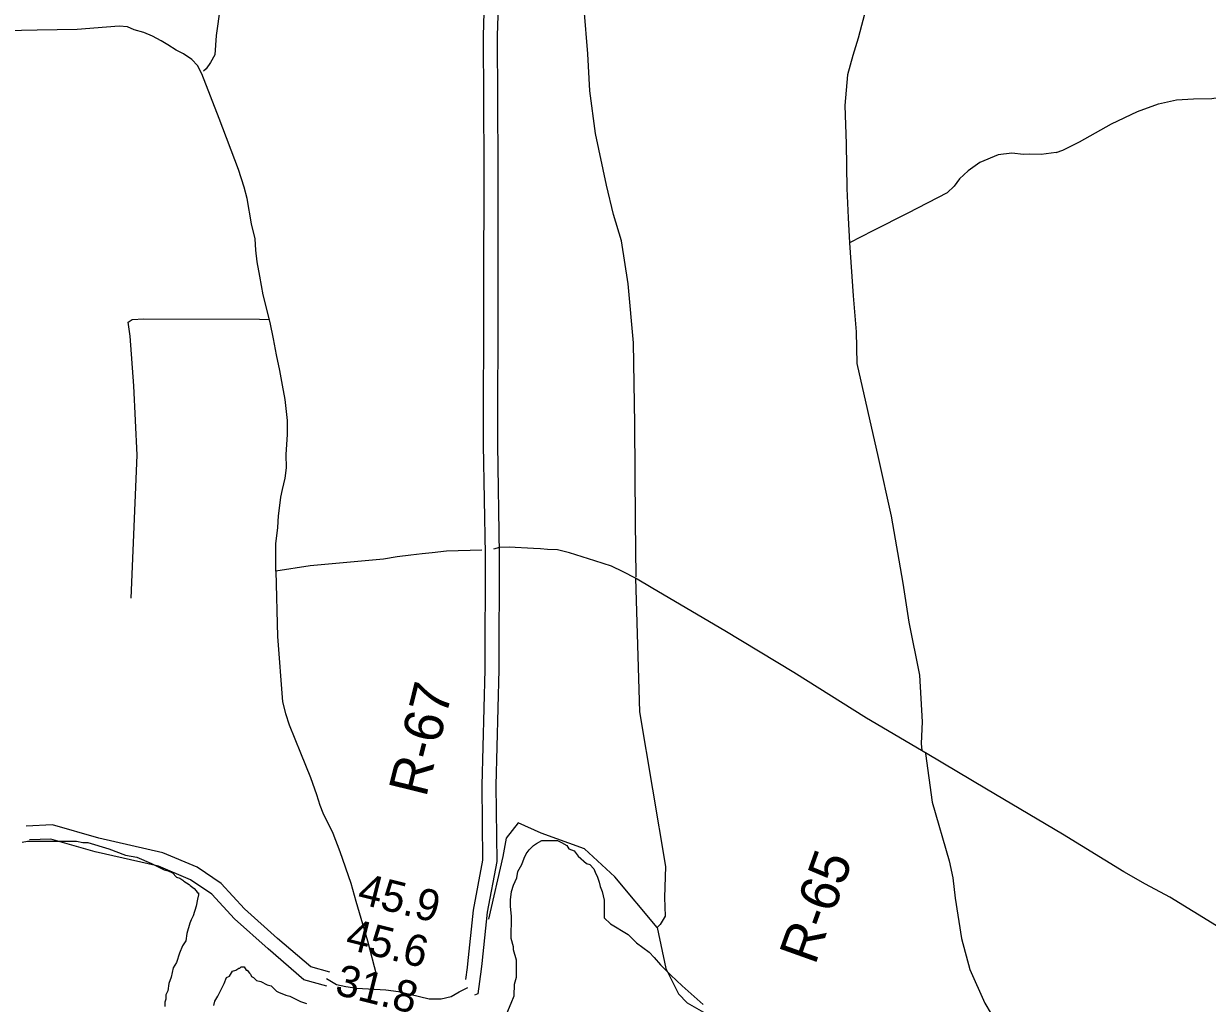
# Model space of a CAD drawing. Extents: x 3146026 to 3183936, y 897894 to 923344.
# Drawn here: x 3168206 to 3170732, y 917327 to 919418 of the extents above; entities that cross this region are included whole.
import ezdxf

# ---------------------------------------------------------------- set-up
doc = ezdxf.new("R2010")
doc.units = 0
for name, color, linetype in [('V-RIVR-RANG', 7, 'Continuous'), ('V-RIVR-RANG-IDEN', 7, 'Continuous'), ('V-ROAD-CNTR', 7, 'Continuous'), ('V-SITE-VEGE', 7, 'Continuous'), ('V-TOPO-SHOR', 7, 'Continuous')]:
    doc.layers.add(name, color=color, linetype=linetype)

msp = doc.modelspace()

# ---------------------------------------------------------------- linework, layer by layer
at = {"layer": 'V-ROAD-CNTR'}
for points in [[(3169197.1, 919624.6), (3169192.1, 919567.7), (3169186.7, 919391.9), (3169188.2, 919113.2), (3169187.9, 918840.5), (3169187.2, 918519.1), (3169191.3, 918285.7), (3169190.2, 918039.9), (3169183.9, 917792.1), (3169185.7, 917632.6), (3169165.4, 917526.4), (3169153.6, 917411.8)], [(3169226.7, 919619.6), (3169222.1, 919566), (3169216.7, 919391.5), (3169218.2, 919113.2), (3169217.9, 918840.5), (3169217.2, 918519.3), (3169221.3, 918285.9), (3169220.2, 918039.5), (3169213.9, 917791.9), (3169215.7, 917629.9), (3169195.1, 917522.1), (3169183.8, 917412.5)], [(3168859.5, 917393.6), (3168819, 917404.9), (3168747.9, 917465.9), (3168677.4, 917529), (3168627.6, 917583.2), (3168576.4, 917617.6), (3168503.7, 917648.3), (3168366.7, 917679.6), (3168267.7, 917707.9), (3168212, 917705.6)], [(3168853.5, 917364.1), (3168804.5, 917377.7), (3168728.1, 917443.4), (3168656.3, 917507.6), (3168607.9, 917560.3), (3168562.1, 917591.1), (3168494.4, 917619.7), (3168359.2, 917650.5), (3168264.1, 917677.7), (3168218.7, 917675.9)], [(3169153.6, 917411.8), (3169152.7, 917403.5), (3169149.4, 917378)], [(3169183.8, 917412.5), (3169182.5, 917400), (3169175.7, 917347.7), (3169168.7, 917344.9)], [(3168852.4, 917380.6), (3168874, 917367.4), (3168894, 917363.6), (3168917.5, 917359.7), (3168979.3, 917356.4), (3169006.4, 917352.6), (3169030.6, 917346.8), (3169071.5, 917337), (3169097.4, 917336.9), (3169118.5, 917341.6), (3169135.5, 917351.6), (3169154.2, 917360.9)]]:
    msp.add_lwpolyline(points, dxfattribs=at)
msp.add_spline([(3173876.2, 916033), (3173814.5, 916079.5), (3173758, 916124.4), (3173692.5, 916190.3), (3173583.7, 916302.5), (3173471, 916439.9), (3173407.3, 916535.8), (3173345.2, 916592.2), (3173298.6, 916617), (3173235.1, 916666), (3173166.5, 916712.5), (3173088.2, 916778.7), (3173023.4, 916849), (3172952.3, 916948.5), (3172886.5, 917041.2), (3172825.4, 917125.3), (3172537.6, 917494.8), (3172269, 917850.1), (3172088.6, 918085.9), (3171873.3, 918372.2), (3171670.1, 918644.8), (3171605, 918722.9), (3171559.8, 918772.3), (3171510.5, 918823.1), (3171436.5, 918897.5), (3171348.6, 918988.1), (3171134.9, 919184.7), (3170850.4, 919471.4), (3170564.7, 919753.5), (3170323.8, 919988.7), (3170001.3, 920304.8), (3169714.9, 920582), (3169402.2, 920888.5), (3169108, 921184.3), (3168876, 921421.7), (3168790.3, 921506.4)], degree=3, dxfattribs=at)
at = {"layer": 'V-SITE-VEGE'}
for points in [[(3168203.3, 917671), (3168214.4, 917673.2), (3168301.3, 917673), (3168319.1, 917673), (3168332.4, 917670.7), (3168343.5, 917670.7), (3168388, 917657.2), (3168423.6, 917643.8), (3168448.1, 917639.3), (3168479.2, 917625.8), (3168505.9, 917612.4), (3168514.8, 917610.2), (3168523.7, 917605.7), (3168532.6, 917596.8), (3168539.3, 917594.5), (3168545.9, 917590), (3168548.2, 917587.8), (3168559.3, 917581.1), (3168561.5, 917578.9), (3168570.4, 917572.2), (3168574.8, 917567.7), (3168577.1, 917563.2), (3168579.3, 917563.2), (3168579.3, 917558.8), (3168577, 917549.9), (3168574.8, 917534.3), (3168568, 917514.3), (3168563.6, 917505.4), (3168561.3, 917498.7), (3168554.6, 917476.5), (3168552.3, 917460.9), (3168545.6, 917449.8), (3168538.9, 917434.2), (3168532.2, 917414.2), (3168525.5, 917403.1), (3168521, 917383.1), (3168516.5, 917369.7), (3168514.2, 917354.1), (3168509.7, 917345.2), (3168509.7, 917336.3), (3168507.5, 917329.6), (3168507.5, 917320.7)], [(3169237.7, 917305.6), (3169246.6, 917327.9), (3169253.3, 917343.4), (3169253.4, 917367.9), (3169257.9, 917383.5), (3169258, 917419.1), (3169251.3, 917441.4), (3169251.4, 917448.1), (3169246.9, 917465.9), (3169247.1, 917512.7), (3169244.9, 917534.9), (3169244.9, 917548.3), (3169247.2, 917566.1), (3169251.7, 917579.4), (3169258.4, 917595), (3169260.6, 917608.4), (3169269.6, 917623.9), (3169274.1, 917637.3), (3169278.6, 917646.2), (3169285.3, 917655), (3169294.2, 917663.9), (3169300.9, 917668.4), (3169312, 917675), (3169345.4, 917674.9), (3169354.3, 917670.5), (3169365.4, 917663.8), (3169369.9, 917657.1), (3169381, 917652.6), (3169389.9, 917641.4), (3169407.6, 917625.8), (3169414.3, 917623.6), (3169423.2, 917614.6), (3169427.6, 917603.5), (3169429.8, 917599), (3169434.3, 917585.7), (3169436.5, 917576.8), (3169440.9, 917565.6), (3169445.3, 917547.8), (3169445.2, 917510), (3169458.5, 917496.6), (3169496.3, 917474.2), (3169514.1, 917456.4), (3169540.8, 917436.2), (3169551.9, 917425.1), (3169565.2, 917409.5), (3169587.4, 917387.2), (3169611.8, 917364.8), (3169656.3, 917324.7)], [(3168612.1, 917322.7), (3168614.3, 917331.6), (3168621, 917342.7), (3168634.5, 917369.4), (3168639, 917382.8), (3168645.6, 917385), (3168652.3, 917396.1), (3168659, 917398.3), (3168665.7, 917402.7), (3168667.9, 917402.7), (3168670.2, 917405), (3168676.9, 917404.9), (3168681.3, 917398.2), (3168683.5, 917398.2), (3168688, 917391.6), (3168690.2, 917389.3), (3168692.4, 917384.9), (3168696.8, 917382.6), (3168703.5, 917375.9), (3168712.4, 917373.7), (3168725.7, 917367), (3168734.6, 917364.7), (3168745.7, 917353.6)], [(3168745.7, 917353.6), (3168750.2, 917351.3), (3168765.8, 917344.6), (3168774.7, 917342.4), (3168796.9, 917331.2), (3168810.2, 917326.7)]]:
    msp.add_lwpolyline(points, dxfattribs=at)
at = {"layer": 'V-TOPO-SHOR'}
for points in [[(3169070.1, 921115.9), (3169031.3, 921018.7), (3168988.2, 920913.3), (3168960, 920824), (3168955.9, 920785.8), (3168946.1, 920689.9), (3168923.2, 920603.6), (3168888.9, 920518.7), (3168852.5, 920433.8), (3168829, 920365.1), (3168777.7, 920223.7), (3168747.5, 920138.7), (3168729.7, 920053.3), (3168713, 919968.9), (3168708.5, 919876), (3168676.9, 919696.8), (3168643.3, 919558.1), (3168626, 919453), (3168617.2, 919392.2), (3168614, 919350.9), (3168605.3, 919334.6), (3168595.7, 919321.4), (3168590.4, 919316.4)], [(3169513, 918237.6), (3169512, 918355.6), (3169510.2, 918563.5), (3169507.5, 918736.3), (3169496.4, 918862.8), (3169482.2, 918954.2), (3169465.1, 919010.5), (3169450.2, 919073), (3169426.2, 919183.2), (3169414.1, 919274.6), (3169410, 919353.3), (3169402.2, 919448.6)], [(3170004.2, 919451.4), (3169987, 919386.7), (3169975.7, 919349.8), (3169964.2, 919308.7), (3169958.4, 919242.7), (3169961.4, 919160.9), (3169963, 919065.7), (3169965.5, 919003.5), (3169968.2, 918949.7)], [(3168744.4, 918249.1), (3168744.3, 918308.1), (3168748.4, 918342.7), (3168749.9, 918367.2), (3168752.9, 918389.2), (3168754.8, 918407.6), (3168758.8, 918424), (3168764.1, 918447.6), (3168767.5, 918469.7), (3168766.6, 918498.1), (3168769.7, 918540.7), (3168769.4, 918571.1), (3168764.1, 918615.9), (3168758.8, 918646.5), (3168752.7, 918677.3), (3168746.2, 918710.7), (3168739.6, 918745.1), (3168732.7, 918779.9), (3168717.7, 918839.3), (3168710.4, 918879.1), (3168704.9, 918909.3), (3168702.1, 918934.5), (3168700.4, 918958.7), (3168692.7, 918990.7), (3168683, 919044.5), (3168677.1, 919068.9), (3168664.6, 919106.1), (3168623.7, 919215.2), (3168586.3, 919310.4), (3168577, 919328.4), (3168565.4, 919341.1), (3168547.2, 919353.3), (3168531.9, 919361.1), (3168514.3, 919372.2), (3168499.7, 919381.2), (3168481, 919391), (3168462.6, 919398.5), (3168442.4, 919404.7), (3168428, 919410.6), (3168410.5, 919412.4), (3168382.9, 919410.5), (3168320.3, 919405.2), (3168234.9, 919404.1), (3168134.8, 919401.3)], [(3170409.8, 919142.9), (3170423.4, 919147.7), (3170459, 919165.4), (3170527.3, 919203.9), (3170582.8, 919230.4), (3170627.7, 919246.8), (3170666.2, 919255.1), (3170702.4, 919257.2), (3170741.8, 919258.2), (3170759.4, 919260.9), (3170827.3, 919284.9), (3170884.7, 919305.2), (3170912.9, 919315.8), (3170931.8, 919325.6), (3170945.5, 919336.7), (3170956.2, 919348.8)], [(3170409.8, 919142.9), (3170377.6, 919138.5), (3170352.8, 919139.2), (3170339.4, 919138.5), (3170314.6, 919141.2), (3170285.6, 919137.9), (3170246.9, 919121.3), (3170221.6, 919103.3), (3170203.5, 919086.2), (3170191.7, 919071), (3170176.9, 919056.9), (3170093, 919013.6), (3170018.6, 918975.3), (3169968.2, 918949.7), (3169976.6, 918836.7), (3169982.9, 918760), (3169984.2, 918692.8), (3170029.6, 918491.9), (3170057.4, 918367.1), (3170082.6, 918223.7), (3170094.9, 918140.6), (3170117.7, 918027.3), (3170123.4, 917927.8), (3170121.1, 917881.4), (3170122.8, 917866.8)], [(3168435.6, 918192), (3168448.8, 918496.8), (3168441.3, 918644.9), (3168433.8, 918750.6), (3168429.4, 918780.7), (3168437.8, 918786.7), (3168462.7, 918788.1), (3168709.9, 918786.8), (3168730.5, 918786.3)], [(3169184.1, 918294), (3169108.5, 918291.8), (3169077.9, 918288.3), (3169056.6, 918286.3), (3169032.2, 918283.4), (3169003.6, 918279.8), (3168974, 918274.9), (3168818, 918261.1), (3168744.4, 918249.1)], [(3170751.6, 917492.6), (3170652.2, 917553.9), (3170600.1, 917581.6), (3170554, 917607.7), (3170422.7, 917688.4), (3170260.8, 917784.1), (3170134, 917860), (3170004.9, 917936.1), (3169849.4, 918033), (3169702.7, 918122.4), (3169549.2, 918212.7), (3169512, 918234.8), (3169485.9, 918248.1), (3169460.5, 918259.9), (3169425.2, 918271.6), (3169371.2, 918288.5), (3169345.2, 918294.6), (3169324.3, 918295.8), (3169308.9, 918296.9), (3169293.9, 918297.5), (3169242.1, 918300.4), (3169221.9, 918299.7), (3169208.9, 918296.3)], [(3168744.4, 918249.1), (3168747.7, 918109.8), (3168758.9, 917970.8), (3168764.8, 917945.6), (3168772.8, 917921.6), (3168797, 917861.5), (3168818.3, 917808.9), (3168831.4, 917772.9), (3168838.1, 917750.3), (3168844.5, 917733.5), (3168865.8, 917690.7), (3168881.2, 917651), (3168904.7, 917584), (3168915.4, 917545.4), (3168940.1, 917460.4), (3168959.6, 917387)], [(3169512, 918234.8), (3169520.4, 917949.4), (3169575.9, 917619), (3169574.1, 917552.9), (3169575.2, 917513.5), (3169564.3, 917495.2), (3169558, 917489.2), (3169467.7, 917597), (3169403.1, 917656.7), (3169310.9, 917690.1), (3169261.8, 917712.1), (3169236.1, 917679.7), (3169228.9, 917640.6), (3169198.5, 917506.9)], [(3170130.9, 917860.4), (3170144.7, 917756.6), (3170180.8, 917631.5), (3170189.1, 917595.1), (3170194.2, 917551.6), (3170207.4, 917465.4), (3170225.3, 917399.7), (3170257.6, 917327.5), (3170284.3, 917282.3), (3170302.2, 917255), (3170311.2, 917241.3)], [(3169558, 917489.2), (3169576.4, 917401.8), (3169603.9, 917347.3), (3169622, 917328.2), (3169656.7, 917308.7), (3169695.6, 917293.2), (3169769.9, 917287.1), (3169931.3, 917291.1), (3170034.8, 917292.5), (3170086.6, 917297.4), (3170183.4, 917280.3), (3170298.4, 917248.3), (3170380.6, 917225.5), (3170452.4, 917205), (3170532.9, 917196.7), (3170625.5, 917179.7), (3170660.4, 917168.5), (3170699.2, 917148.8), (3170737.5, 917112.7)]]:
    msp.add_lwpolyline(points, dxfattribs=at)

# ---------------------------------------------------------------- texts
at = {"layer": 'V-RIVR-RANG'}
for s, p in [('45.9', (3168915.7, 917541.3)), ('45.6', (3168890.2, 917444.6)), ('31.8', (3168868, 917347.1))]:
    msp.add_text(s, height=67, rotation=345.9683, dxfattribs=at).set_placement(p)
at = {"layer": 'V-RIVR-RANG-IDEN'}
for s, rotation, p in [('R-67', 76.1088, (3169064.9, 917765)), ('R-65', 70.3572, (3169895, 917407.2))]:
    msp.add_text(s, height=83, rotation=rotation, dxfattribs=at).set_placement(p)

doc.saveas('drawing.dxf')
